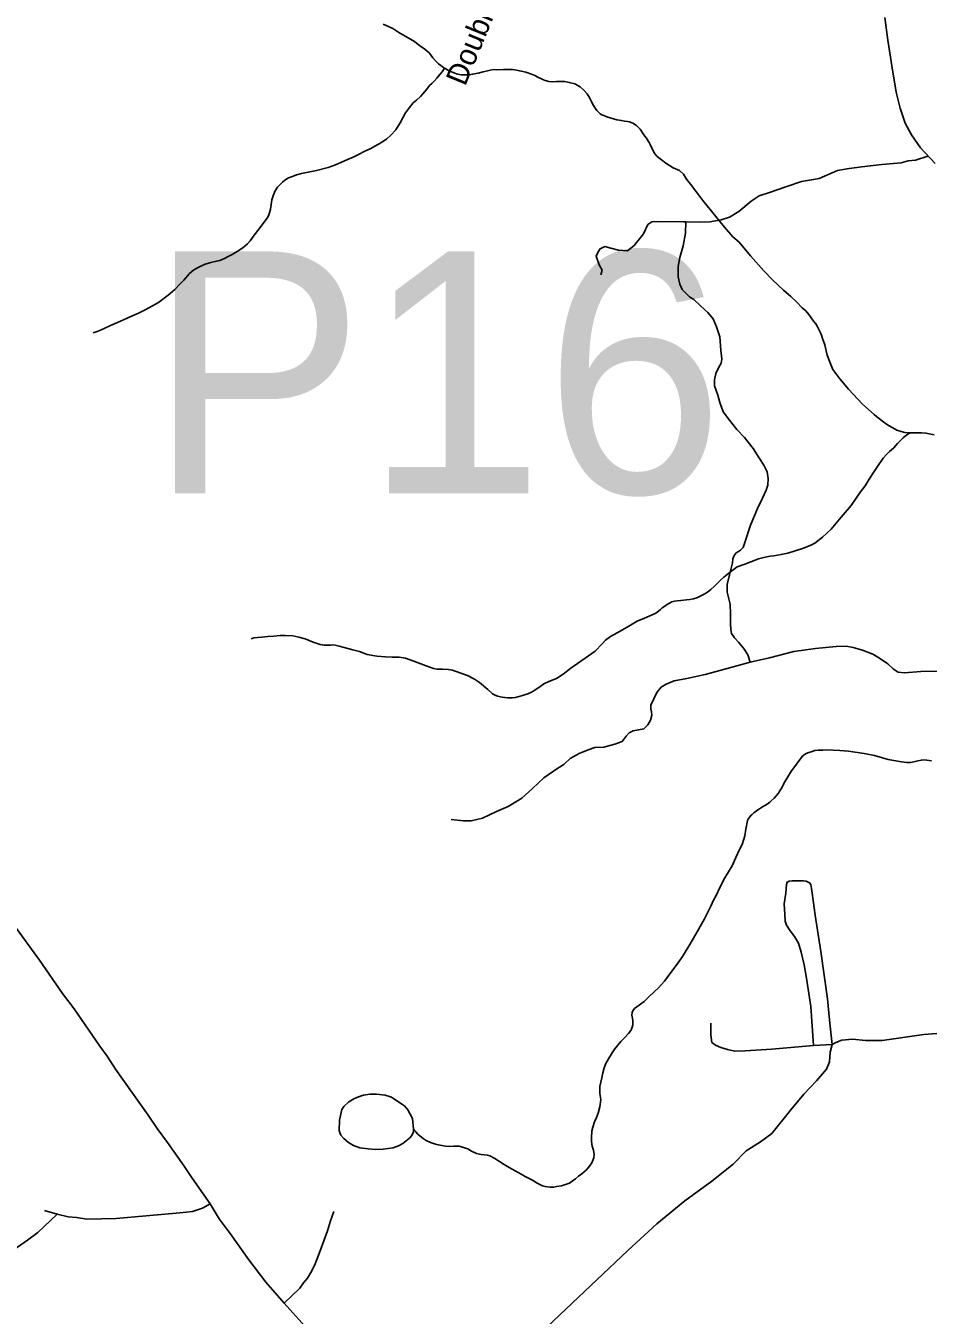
# Model space of a CAD drawing. Extents: x 2220236 to 2384410, y 720751 to 894131.
# Drawn here: x 2314497 to 2318475, y 869383 to 875066 of the extents above; entities that cross this region are included whole.
import ezdxf

# ---------------------------------------------------------------- set-up
doc = ezdxf.new("R2010")
doc.units = 0
doc.layers.add('Default', color=7, linetype='Continuous')

msp = doc.modelspace()

# ---------------------------------------------------------------- linework, layer by layer
at = {"layer": 'Default'}
for p, q in [((2317969.8, 870571.3), (2318051.5, 870576.6)), ((2314579.9, 869844), (2314636.1, 869828.7))]:
    msp.add_line(p, q, dxfattribs=at)
for points in [[(2316072.7, 875073.1), (2316114.7, 875055.1), (2316140.8, 875037.3), (2316210.7, 874996.8), (2316234.8, 874978.7), (2316254.8, 874964.8), (2316276.8, 874945.3), (2316290.8, 874925.2), (2316302.8, 874912.7), (2316316.7, 874899.3), (2316326.9, 874890.7), (2316334.7, 874885.2), (2316343.1, 874879.7)], [(2318505.4, 874459.9), (2318441.6, 874528.9), (2318401.8, 874585.4), (2318372.9, 874636.8), (2318351.1, 874703.6), (2318334.4, 874774.2), (2318316.4, 874880.9), (2318297.1, 875002.9), (2318283.6, 875103.1)], [(2316343.1, 874879.7), (2316332.8, 874862.9), (2316314.8, 874842.6), (2316308.8, 874834.9), (2316296.8, 874823), (2316286.9, 874812.6), (2316276.8, 874803.2), (2316264.7, 874787.1), (2316246.7, 874766.7), (2316236.8, 874754.9), (2316218.7, 874738.6), (2316204.8, 874726.4), (2316188.8, 874706.9), (2316170.7, 874683.2), (2316160.7, 874663.2), (2316146.7, 874638.8), (2316128.8, 874608.4), (2316106.7, 874584.5), (2316086.7, 874566.5), (2316054.3, 874545.6), (2316036.1, 874535.8), (2316017.7, 874525.1), (2315989.1, 874511.7), (2315967.3, 874500.2), (2315940.7, 874486.7), (2315912.6, 874474.9), (2315862.6, 874453.1), (2315830.5, 874441.2), (2315779, 874429.2), (2315742.5, 874421.1), (2315712.9, 874414.9), (2315690.6, 874409.2), (2315672.4, 874402.7), (2315654.5, 874396.9), (2315638.5, 874386.5), (2315628.5, 874377), (2315618.5, 874366.8), (2315606.4, 874354.9), (2315596.4, 874338.9), (2315589.5, 874321.2), (2315582.4, 874298.9), (2315578.5, 874279), (2315576.5, 874258.5), (2315571.8, 874241.9), (2315566.5, 874228.4), (2315560.5, 874218.4), (2315542.4, 874193), (2315526.5, 874171), (2315504.4, 874143.1), (2315486.4, 874118.5), (2315474.4, 874104.8), (2315454.1, 874087.6), (2315428.3, 874070.9), (2315406.4, 874058.6), (2315388.8, 874048.9), (2315372.6, 874040), (2315352.3, 874032.6), (2315338.4, 874028.8), (2315312.3, 874022.7), (2315288.4, 874015.2), (2315268.3, 874006.9), (2315256.3, 874000.8), (2315238.3, 873991.1), (2315219, 873973.9), (2315194.2, 873944.9), (2315178.3, 873928.6), (2315154.2, 873904.6), (2315124.3, 873878.8), (2315082.2, 873846.8), (2315026.4, 873815.7), (2314994.7, 873799.6), (2314960.3, 873784.4), (2314928.2, 873770.7), (2314902.1, 873759), (2314870.1, 873745.3), (2314842.2, 873732.7), (2314816, 873720.9), (2314794.2, 873712.8)], [(2316343.1, 874879.7), (2316344.8, 874879), (2316350.7, 874875.3), (2316366.9, 874866.9), (2316380.7, 874860.9), (2316388.9, 874857), (2316395.6, 874854.1), (2316400.9, 874852.7), (2316415.7, 874850.9), (2316442.6, 874850.2), (2316452.8, 874850.6), (2316466.9, 874853), (2316490.9, 874858), (2316512.9, 874863.1), (2316526.9, 874866.9), (2316544.8, 874870.8), (2316556.9, 874873.1), (2316572.9, 874872.8), (2316602.9, 874873.2), (2316625.3, 874873.3), (2316642.9, 874873.2), (2316660.8, 874870.8), (2316680.8, 874866.6), (2316701, 874861.6), (2316726.8, 874852.9), (2316740.8, 874846.8), (2316754.9, 874840), (2316779, 874828.8), (2316787, 874824.9), (2316802.9, 874820.8), (2316820, 874819.9), (2316837, 874820.6), (2316850.9, 874821.1), (2316872.9, 874821.2), (2316892.9, 874817.1), (2316917, 874810.6), (2316941, 874796.8), (2316957, 874782.7), (2316971, 874766.8), (2316983, 874746.9), (2316995, 874722.8), (2317003.7, 874707.6), (2317014.9, 874693.2), (2317023, 874684.5), (2317029, 874679), (2317037, 874674.5), (2317045, 874670.6), (2317059, 874664.6), (2317076.9, 874658.9), (2317088, 874656), (2317103, 874652.6), (2317122.9, 874648.4), (2317135.6, 874646.5), (2317149.1, 874644.5), (2317159, 874642.5), (2317173, 874636.5), (2317189.1, 874626.5), (2317205.1, 874610.8), (2317218.9, 874590.7), (2317235.1, 874568.6), (2317244.9, 874552.6), (2317251, 874540.4), (2317265.1, 874509), (2317271, 874501), (2317279, 874492.4), (2317287.1, 874484.5), (2317298.9, 874475.2), (2317319.1, 874460.4), (2317351.2, 874440.3), (2317379.1, 874428.4), (2317396.9, 874412.8), (2317409, 874391), (2317427.1, 874368.8), (2317451, 874336.9), (2317481.1, 874296.4), (2317577, 874178.8), (2317613.1, 874136.9), (2317641.1, 874112.5), (2317691, 874053.1), (2317751.1, 873986.5), (2317789, 873946.2), (2317837.1, 873900.6), (2317869, 873872.5), (2317895, 873849), (2317919.1, 873822.7), (2317935, 873810.4), (2317949.1, 873794.5), (2317959.1, 873778.6), (2317969.1, 873765), (2317979, 873752.2), (2317985, 873742.6), (2317991.1, 873730.6), (2317997, 873718.5), (2318003.1, 873706.5), (2318009, 873688.6), (2318019.2, 873660.4), (2318025.1, 873634.4)], [(2317406.7, 874201.9), (2317469.8, 874200.4), (2317512, 874202.2), (2317562.9, 874211), (2317599.8, 874223.3), (2317640.2, 874247.9), (2317694.7, 874293.6), (2317729.8, 874316.4), (2317775.5, 874332.2), (2317847.5, 874356.8), (2317916, 874379.7), (2317951.1, 874386.7), (2317995, 874393.8), (2318075.8, 874428.9), (2318126.8, 874437.7), (2318183, 874444.7), (2318270.8, 874455.3), (2318355.1, 874462.3), (2318386.7, 874471.1), (2318418.4, 874474.6), (2318472.8, 874492.2)], [(2317031.8, 873968.9), (2317037.1, 873989.9), (2317024.8, 874012.8), (2317010.7, 874051.5), (2317019.5, 874070.8), (2317028.3, 874083.1), (2317049.4, 874093.6), (2317075.7, 874086.6), (2317109.1, 874077.8), (2317149.5, 874074.3), (2317179, 874098.3), (2317220.5, 874148.8), (2317239.7, 874189.9), (2317257.3, 874202.2), (2317280.1, 874203.9), (2317396.1, 874202.2), (2317406.7, 874201.9)], [(2317690.3, 872261.7), (2317680.6, 872293.4), (2317664.8, 872318), (2317640.2, 872347.9), (2317620.9, 872369), (2317608.6, 872388.3), (2317605.1, 872405.9), (2317603.3, 872430.5), (2317603.3, 872472.7), (2317601.6, 872516.6), (2317589.3, 872569.3), (2317589.3, 872604.5), (2317605.1, 872669.5), (2317612.1, 872699.4), (2317613.9, 872717), (2317619.1, 872731), (2317627.9, 872743.3), (2317638.5, 872748.6), (2317647.2, 872755.6), (2317659.5, 872766.2), (2317666.6, 872789), (2317691.2, 872864.6), (2317722.8, 872938.4), (2317743.9, 872984.1), (2317761.4, 873019.3), (2317768.4, 873042.1), (2317770.2, 873070.3), (2317764.9, 873100.1), (2317750.9, 873130), (2317731.6, 873159.9), (2317703.5, 873203.8), (2317664.8, 873251.3), (2317631.4, 873286.4), (2317599.8, 873328.6), (2317571.7, 873365.5), (2317555.9, 873406), (2317547.1, 873437.6), (2317533.1, 873479.8), (2317533.1, 873506.1), (2317538.3, 873534.3), (2317550.6, 873558.9), (2317562.9, 873580), (2317564.7, 873597.5), (2317561.2, 873636.2), (2317555.9, 873696), (2317541.9, 873739.9), (2317527.8, 873775.1), (2317503.2, 873803.2), (2317473.3, 873831.3), (2317441.7, 873859.4), (2317422.4, 873871.7), (2317390.8, 873903.4), (2317380.3, 873928), (2317373.2, 873959.6), (2317373.2, 874005.3), (2317380.3, 874045.7), (2317394.3, 874096.7), (2317404.8, 874153), (2317406.7, 874201.9)], [(2318025.1, 873634.4), (2318029.1, 873614.8), (2318039.2, 873588.2), (2318054.9, 873551), (2318085, 873510.4), (2318123.1, 873464.4), (2318185, 873398.9), (2318237.1, 873352.6), (2318249.1, 873342.3), (2318285.1, 873314.3), (2318291.1, 873310.4), (2318303, 873302.7), (2318329.2, 873288.1), (2318337.1, 873284.5), (2318355.2, 873278.6), (2318371.2, 873274.2), (2318395.1, 873272)], [(2318395.1, 873272), (2318393.1, 873270.3), (2318381.2, 873264.1), (2318365.2, 873250.4), (2318353, 873238.3), (2318339.2, 873224.7), (2318323.1, 873206.6), (2318305, 873190.3), (2318291.1, 873176.7), (2318277, 873160.5), (2318255.1, 873128.4), (2318237, 873102.3), (2318214.9, 873068.6), (2318197, 873038.2), (2318177.1, 873012), (2318157, 872984.1), (2318135.1, 872952), (2318091, 872900.2), (2318046.9, 872848.4), (2318009, 872812.2), (2317974.8, 872786.2), (2317954.8, 872776.4), (2317921, 872762), (2317856.8, 872742.1), (2317826.8, 872735.9), (2317794.8, 872730.4), (2317778.7, 872728.1), (2317756.9, 872724), (2317726.8, 872716.2), (2317692.9, 872704.2), (2317666.9, 872694.1), (2317632.8, 872681.9), (2317602.8, 872660.3), (2317574.8, 872636.1), (2317558.8, 872622.3), (2317532.8, 872596.6), (2317516.4, 872582.1), (2317501.7, 872570.7), (2317487.2, 872561.9), (2317460.8, 872548.6), (2317450.7, 872544), (2317440.7, 872540.4), (2317424.8, 872538.1), (2317409.6, 872536.5), (2317384.7, 872533.9), (2317368.8, 872532.5), (2317356.7, 872530.4), (2317344.6, 872526.7), (2317334.6, 872522), (2317328.1, 872518.6), (2317314.1, 872509), (2317302.7, 872500.3), (2317294.7, 872494.2), (2317286.6, 872486.5), (2317274.6, 872477.8), (2317258.7, 872470.5), (2317224.7, 872456.1), (2317192.6, 872442.4), (2317148.7, 872416), (2317104.5, 872390.4), (2317074.6, 872374.3), (2317052.6, 872357.8), (2317038.4, 872342.4), (2317006.6, 872310.1), (2316900.4, 872234.3), (2316866.5, 872208.3), (2316836.4, 872189.9), (2316802.4, 872176.1), (2316780.4, 872166.2), (2316758.2, 872150.5), (2316738.4, 872136.6), (2316729.6, 872131.3), (2316710.3, 872122.3), (2316686.5, 872113.9), (2316656.4, 872106.1), (2316640.5, 872103.8), (2316620.5, 872103.8), (2316597.7, 872107.1), (2316576.3, 872111.8), (2316566.2, 872115.6), (2316554.3, 872122.5), (2316534.3, 872140.5), (2316496.4, 872171.7), (2316474.4, 872186.4), (2316444.4, 872202.4), (2316390.3, 872222.4), (2316378.4, 872225.9), (2316360.2, 872228.6), (2316334.4, 872229.9), (2316310.3, 872230.5), (2316294.4, 872234.1), (2316262.3, 872245.8), (2316226.4, 872258.3), (2316208.3, 872265.8), (2316170.3, 872279.8), (2316143.3, 872283.7), (2316112.3, 872284)], [(2318395.1, 873272), (2318423.1, 873272.4), (2318445.1, 873272.5), (2318465.2, 873270.9), (2318501.2, 873264.2)], [(2316112.3, 872284), (2316082.2, 872284.4), (2316044.3, 872288.6), (2316002.3, 872295.9), (2315968.2, 872308.5), (2315938.3, 872316.3), (2315900.3, 872326.2), (2315878.2, 872331.9), (2315860.2, 872336.1), (2315848.6, 872337.2), (2315840.2, 872336.1), (2315829.4, 872335.7), (2315812.2, 872336.6), (2315804.5, 872337.8), (2315794.3, 872339.8), (2315764.2, 872350.2), (2315728.2, 872364.3), (2315700.1, 872372.2), (2315674.1, 872376.9), (2315641, 872379.6), (2315618.2, 872378.6), (2315590.1, 872375.9), (2315564.2, 872374), (2315538, 872372.1), (2315518.1, 872370.5), (2315503, 872368.1), (2315490.1, 872364.4)], [(2317690.3, 872261.7), (2317775.5, 872281.1), (2317882.6, 872309.2), (2317977.5, 872321.5), (2318068.8, 872330.3), (2318112.7, 872332), (2318144.3, 872326.8), (2318184.7, 872314.5), (2318230.4, 872296.9), (2318260.3, 872279.3), (2318297.2, 872254.7), (2318321.8, 872230.1), (2318342.8, 872217.8), (2318370.9, 872214.3), (2318443, 872219.6), (2318578.2, 872221.3)], [(2316372, 871567.5), (2316426.5, 871562.2), (2316459.8, 871562.2), (2316510.8, 871574.5), (2316571.4, 871602.6), (2316624.1, 871625.5), (2316683.8, 871662.4), (2316731.2, 871704.6), (2316780.4, 871752), (2316841.9, 871794.2), (2316868.2, 871810), (2316896.3, 871836.4), (2316936.7, 871859.2), (2316975.4, 871875.1), (2317005.2, 871885.6), (2317045.6, 871887.4), (2317093.1, 871899.7), (2317126.4, 871912), (2317144, 871934.8), (2317156.3, 871950.6), (2317173.9, 871959.4), (2317198.5, 871962.9), (2317221.3, 871968.2), (2317238.9, 871985.8), (2317251.2, 872005.1), (2317256.4, 872028), (2317254.7, 872042), (2317252.9, 872056.1), (2317252.9, 872071.9), (2317265.2, 872100), (2317279.3, 872128.2), (2317298.6, 872151), (2317319.7, 872165.1), (2317354.8, 872179.1), (2317411, 872189.7), (2317491.8, 872207.3), (2317588.4, 872233.6), (2317690.3, 872261.7)], [(2317962.9, 871868.3), (2317944.7, 871862), (2317934.1, 871857.4), (2317926.7, 871852.2), (2317921.1, 871847), (2317914.8, 871840.2), (2317894.7, 871812.3), (2317882.8, 871796.2), (2317871.8, 871781.8), (2317856.6, 871755.7), (2317840.7, 871729.7), (2317829.2, 871707), (2317818.7, 871690.2), (2317814.7, 871684.2), (2317806.8, 871674.1), (2317795.8, 871662.2), (2317783.3, 871650.1), (2317776.8, 871644.2), (2317764.7, 871636.3), (2317757.5, 871631.8), (2317744.6, 871623.9), (2317730.6, 871614.3), (2317724.6, 871610.1), (2317717.5, 871605.6), (2317706.7, 871597.7), (2317704.7, 871596), (2317698.6, 871590), (2317695.1, 871586.6), (2317688.6, 871579.8), (2317681.4, 871569.7), (2317678.6, 871563.8), (2317670.6, 871525.8), (2317666.6, 871496), (2317662.6, 871481.9), (2317654.6, 871457.7), (2317642.7, 871436), (2317626.5, 871400), (2317610.6, 871364.1), (2317598.6, 871344), (2317578.6, 871310.4), (2317558.6, 871271.7), (2317538.5, 871229.9), (2317528.6, 871212.3), (2317516.4, 871186.4), (2317488.5, 871130.2), (2317456.5, 871072.3), (2317424.5, 871017.5), (2317392.3, 870963.8), (2317385.9, 870955.3), (2317364.5, 870924.8), (2317336.4, 870887.7), (2317312.3, 870855.5), (2317284.4, 870823.9), (2317270.3, 870811.9), (2317240.4, 870783.5), (2317234.3, 870777.6), (2317222.4, 870765.5), (2317206.3, 870753.5), (2317190.3, 870742.2), (2317180.6, 870734.4), (2317172.3, 870724.1), (2317170.3, 870717.6), (2317169.2, 870705.9), (2317172.3, 870684), (2317172.3, 870670), (2317172.3, 870663.4), (2317170.2, 870652.7), (2317167.7, 870644.4), (2317164.2, 870637.7), (2317154.3, 870624.1), (2317136.3, 870606.1), (2317120.3, 870589.9), (2317106.2, 870573.7), (2317094.3, 870557.6), (2317082.2, 870539.9), (2317066.2, 870513.8), (2317054.3, 870491.9), (2317046.3, 870473.6), (2317040.2, 870452.1), (2317036.3, 870429.8), (2317028.2, 870391.6), (2317028.1, 870359.6), (2317032.2, 870333.6), (2317028.1, 870301.4), (2317020.2, 870274), (2317012.3, 870253.9), (2317003.9, 870234.8), (2316996.2, 870211.4), (2316992.2, 870195.7), (2316990.1, 870165.4), (2316990.2, 870148), (2316994.2, 870127.7), (2317000.2, 870110), (2317002.1, 870091.8), (2317001.3, 870076.4), (2316992.2, 870055.4), (2316982.3, 870039.4)], [(2318489, 871826.1), (2318468.8, 871830.1), (2318457.2, 871831.2), (2318445.2, 871829.9), (2318429, 871826), (2318410.9, 871821.9), (2318397.4, 871819.7), (2318380.8, 871819.9), (2318356.9, 871822.3), (2318298.9, 871832.1), (2318238.9, 871850.2), (2318192.8, 871858.2), (2318123.9, 871868.5), (2318085.3, 871872.6), (2318026.8, 871874.4), (2318010.9, 871873.7), (2317989.9, 871873.6), (2317974.7, 871872.2), (2317962.9, 871868.3)], [(2317969.8, 870571.3), (2317957.5, 870743.6), (2317936.4, 870877.1), (2317927.6, 870928.1), (2317915.3, 870982.6), (2317903, 871023), (2317885.5, 871052.9), (2317866.2, 871077.5), (2317850.3, 871102.1), (2317845.1, 871119.7), (2317843.3, 871151.3), (2317839.8, 871197), (2317846.8, 871242.7), (2317850.3, 871281.4), (2317853.9, 871292), (2317862.6, 871295.5), (2317874.9, 871297.2), (2317887.2, 871297.2), (2317925.9, 871297.2), (2317936.4, 871295.5), (2317952.2, 871288.4), (2317957.5, 871281.4), (2317961, 871263.8), (2317962.8, 871242.7), (2317976.8, 871146.1), (2318001.4, 870986.1), (2318031.3, 870777), (2318040, 870685.6), (2318047.1, 870615.3), (2318051.5, 870576.6)], [(2315727, 869334.4), (2315635.8, 869435.5), (2315555, 869528.6), (2315479.9, 869627.8), (2315398.7, 869742.9), (2315350, 869808.3), (2315309.3, 869873.9), (2315230.1, 869986.9), (2315195.6, 870040.5), (2315122.4, 870143.8), (2315075.8, 870205.3), (2315037.2, 870264.7), (2314893, 870467.1), (2314856.4, 870524.6), (2314824, 870568.3), (2314710.2, 870733.1), (2314659.7, 870800.5), (2314558, 870947.4), (2314444.3, 871104.2)], [(2317516.6, 870669.7), (2317516.6, 870618.8), (2317521.9, 870585.4), (2317537.7, 870573.1), (2317560.5, 870562.5), (2317590.4, 870553.7), (2317622, 870546.7), (2317667.7, 870548.5), (2317785.4, 870555.5), (2317969.8, 870571.3)], [(2318051.5, 870576.6), (2318067.3, 870585.4), (2318093.6, 870595.9), (2318141, 870599.4), (2318199, 870594.2), (2318271.9, 870594.2), (2318456.3, 870620.5), (2318531.9, 870625.8)], [(2316244.2, 868833.3), (2316280, 868862.9), (2316325.7, 868899.8), (2316464.4, 869028.1), (2316656.8, 869200.4), (2316878.1, 869409.5), (2317150.4, 869667.9), (2317278.6, 869785.7), (2317401.6, 869887.6), (2317521, 869973.7), (2317615.8, 870049.3), (2317672.1, 870107.3), (2317735.3, 870147.7), (2317786.2, 870184.6), (2317868.8, 870288.3), (2317926.8, 870356.9), (2317983, 870416.6), (2318026.9, 870467.6), (2318039.2, 870499.3), (2318042.7, 870543.2), (2318051.5, 870576.6)], [(2316206, 870203.6), (2316201.9, 870249.5), (2316181.9, 870288.1), (2316166, 870305.4), (2316145.8, 870319.4), (2316109.8, 870343.4), (2316081.4, 870352.8), (2316043.8, 870357.8), (2316013.8, 870357.4), (2315985.2, 870353), (2315963.9, 870345.6), (2315943.8, 870337.3), (2315921.8, 870323.2), (2315899.4, 870303.5), (2315889.7, 870289.9), (2315879.9, 870242.1), (2315877.8, 870196), (2315886.2, 870176.7), (2315899.8, 870161.7), (2315919.9, 870144.3), (2315941.9, 870131.4), (2315969.7, 870120.9), (2316005.7, 870115.8), (2316036.9, 870113.1), (2316072, 870115.3), (2316116.9, 870121.4), (2316139.6, 870129.5), (2316158.8, 870140.3), (2316188.3, 870162.7), (2316198.2, 870175.5), (2316205.9, 870191.4), (2316206, 870203.6)], [(2316982.3, 870039.4), (2316968.5, 870023.2), (2316948, 870006), (2316934, 869995.6), (2316920.1, 869983.6), (2316906.1, 869973.8), (2316894.1, 869965.1), (2316884.8, 869961.6), (2316876.1, 869959.6), (2316858.1, 869953.9), (2316836.1, 869949.8), (2316824.7, 869947.7), (2316808.7, 869947.8), (2316787, 869950.2), (2316774.1, 869953.8), (2316754.1, 869963.6), (2316728, 869979.7), (2316702, 869993.5), (2316668.1, 870011.7), (2316627.9, 870033.9), (2316606, 870047.8), (2316564.1, 870073.9), (2316542.8, 870085.4), (2316531.9, 870088.2), (2316503.9, 870092), (2316484.4, 870095.4), (2316461.9, 870105.9), (2316445.9, 870115.8), (2316435.9, 870119.6), (2316422, 870123.9), (2316408, 870127.5), (2316394, 870127.7), (2316382, 870128), (2316366, 870127.4), (2316347, 870128.2), (2316315.9, 870133.5), (2316308, 870135.6), (2316298.5, 870138.6), (2316281.5, 870144.5), (2316261.9, 870153.5), (2316248.7, 870162), (2316236.1, 870172.1), (2316225.9, 870181.4), (2316215.9, 870191.8), (2316211.9, 870195.7), (2316206, 870203.6)], [(2314636.1, 869828.7), (2314684.2, 869817.1), (2314720.2, 869813.5), (2314766.3, 869806), (2314896.2, 869809.3), (2315175.7, 869834.4), (2315231.6, 869840.9), (2315275.5, 869855.5), (2315309.3, 869873.9)], [(2314636.1, 869828.7), (2314551, 869747.8), (2314505.4, 869713.3), (2314416.1, 869652.2)], [(2315855.5, 869839.7), (2315840, 869799.6), (2315826.4, 869755.4), (2315795.4, 869667.1), (2315772, 869609), (2315758.2, 869578.8), (2315738.7, 869546.6), (2315720.9, 869526.4), (2315705.1, 869502.2), (2315635.8, 869435.5)]]:
    msp.add_lwpolyline(points, dxfattribs=at)

# ---------------------------------------------------------------- texts
msp.add_text('Double Wide Rd.', height=95, rotation=67.7177, dxfattribs=at).set_placement((2316433.9, 874796.6))
msp.add_text('P16', height=1066.27, dxfattribs=at).set_placement((2315038.4, 873005.6))

doc.saveas('drawing.dxf')
